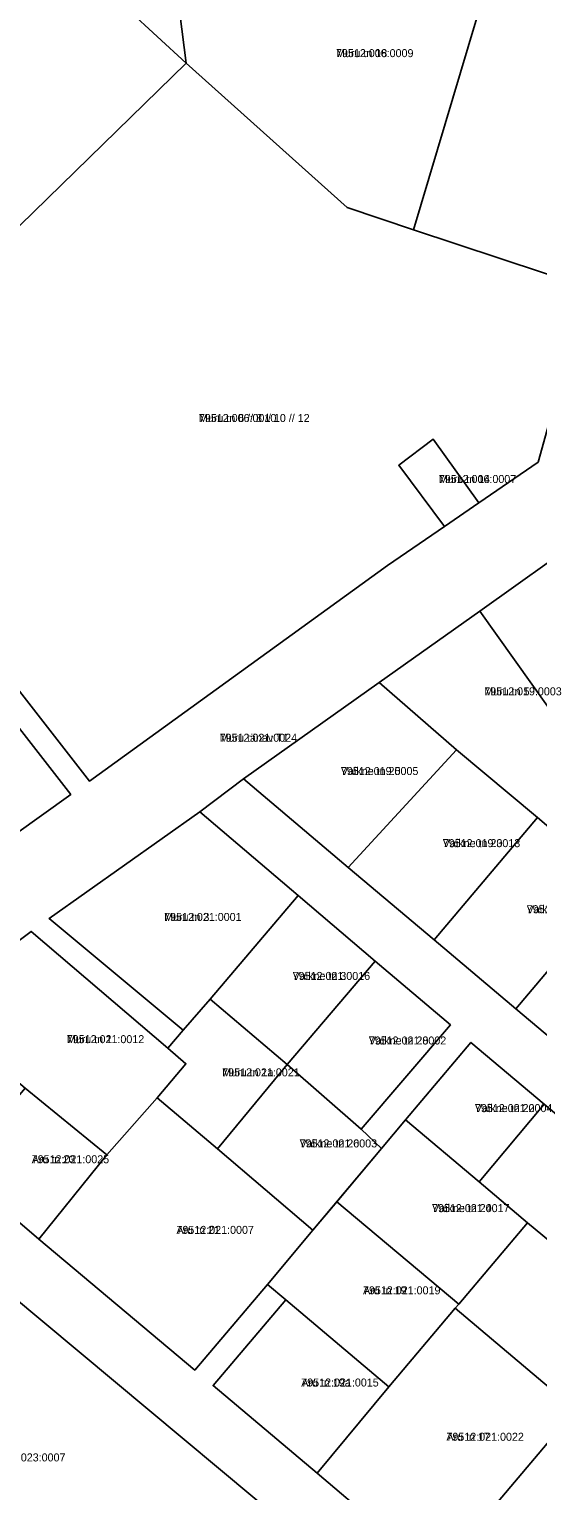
# Model space of a CAD drawing. Extents: x 643847 to 663718, y 6468443 to 6482775.
# Drawn here: x 658711.8 to 658807.1, y 6476111.2 to 6476385.2 of the extents above; entities that cross this region are included whole.
import ezdxf

# ---------------------------------------------------------------- set-up
doc = ezdxf.new("R2010")
doc.units = 0
for name, color, linetype in [('L_AADRESS', 7, 'Continuous'), ('PIIR', 7, 'Continuous'), ('TUNNUS', 7, 'Continuous')]:
    doc.layers.add(name, color=color, linetype=linetype)

msp = doc.modelspace()

# ---------------------------------------------------------------- linework, layer by layer
at = {"layer": 'PIIR'}
for points in [[(658694.61, 6476508.81), (658742.03, 6476447.68), (658705.03, 6476411.91), (658730.39, 6476388.84), (658741.2, 6476378.87), (658702.22, 6476340.82), (658669.18, 6476300.94), (658645.14, 6476276.02), (658625.66, 6476259.03), (658630.47, 6476251.52), (658498.12, 6476144.59), (658431.65, 6476226.37), (658565.94, 6476328.23), (658522.88, 6476382.51)], [(658740.05, 6476388.17), (658740.32, 6476394.9), (658754.1, 6476411.09), (658798.52, 6476397.02), (658783.83, 6476347.63), (658771.4, 6476351.78), (658741.2, 6476378.87)], [(658816.24, 6476336.84), (658783.83, 6476347.63), (658798.52, 6476397.02), (658830.16, 6476387.01)], [(658807.15, 6476304.08), (658796.04, 6476296.44), (658787.48, 6476308.37), (658781.04, 6476303.49), (658789.59, 6476292), (658778.9, 6476284.66), (658723.1, 6476244.28), (658704.24, 6476268.45), (658682.65, 6476292.75), (658669.18, 6476300.94), (658702.22, 6476340.82), (658741.2, 6476378.87), (658771.4, 6476351.78), (658783.83, 6476347.63), (658816.24, 6476336.84)], [(658781.04, 6476303.49), (658787.48, 6476308.37), (658796.04, 6476296.44), (658789.59, 6476292)], [(658832.27, 6476267.42), (658812.48, 6476253.32), (658796.22, 6476276.12), (658816.02, 6476290.23)], [(658777.4, 6476262.77), (658796.22, 6476276.12), (658812.48, 6476253.32), (658816.73, 6476247.32), (658809.17, 6476235.61), (658807.04, 6476237.42), (658791.83, 6476250.15)], [(658698.88, 6476226.94), (658676.3, 6476248.19), (658700.61, 6476266.18), (658719.62, 6476241.77)], [(658751.94, 6476244.7), (658777.4, 6476262.77), (658791.83, 6476250.15), (658771.55, 6476228.05)], [(658771.55, 6476228.05), (658791.83, 6476250.15), (658807.04, 6476237.42), (658787.69, 6476214.5)], [(658743.76, 6476238.51), (658762.17, 6476222.81), (658745.71, 6476203.42), (658740.65, 6476197.61), (658715.54, 6476218.5)], [(658802.97, 6476201.59), (658787.69, 6476214.5), (658807.04, 6476237.42), (658809.17, 6476235.61), (658822.32, 6476224.51)], [(658802.97, 6476201.59), (658822.32, 6476224.51), (658832.21, 6476216.17), (658837.61, 6476211.6), (658818.25, 6476188.69)], [(658776.64, 6476210.53), (658760.14, 6476191.15), (658745.71, 6476203.42), (658762.17, 6476222.81)], [(658712.17, 6476216.1), (658737.79, 6476194.24), (658741.18, 6476191.29), (658735.81, 6476184.93), (658726.35, 6476174.2), (658711.06, 6476186.69), (658695.98, 6476199.39), (658709.42, 6476214)], [(658790.72, 6476198.56), (658774, 6476179.02), (658760.14, 6476191.15), (658776.64, 6476210.53)], [(658740.65, 6476197.61), (658745.71, 6476203.42), (658760.14, 6476191.15), (658747.12, 6476175.32), (658735.81, 6476184.93), (658741.18, 6476191.29), (658737.79, 6476194.24)], [(658808.3, 6476183.7), (658796.07, 6476169.17), (658782.32, 6476180.75), (658794.54, 6476195.3)], [(658777.82, 6476175.4), (658764.96, 6476160.08), (658747.12, 6476175.32), (658760.14, 6476191.15), (658774, 6476179.02)], [(658713.65, 6476158.44), (658698.24, 6476171.62), (658711.06, 6476186.69), (658726.35, 6476174.2)], [(658713.65, 6476158.44), (658726.35, 6476174.2), (658735.81, 6476184.93), (658747.12, 6476175.32), (658764.96, 6476160.08), (658756.44, 6476149.93), (658742.83, 6476133.87)], [(658821.68, 6476172.41), (658809.43, 6476157.89), (658805.17, 6476161.49), (658796.07, 6476169.17), (658808.3, 6476183.7)], [(658796.07, 6476169.17), (658805.17, 6476161.49), (658792.27, 6476146.21), (658769.44, 6476165.42), (658777.82, 6476175.4), (658782.32, 6476180.75)], [(658675.39, 6476175.54), (658766.92, 6476099.04), (658732.4, 6476057.97), (658639.16, 6476136.4)], [(658756.44, 6476149.93), (658764.96, 6476160.08), (658769.44, 6476165.42), (658792.27, 6476146.21), (658791.62, 6476145.45), (658779.17, 6476130.72), (658759.87, 6476147.03)], [(658809.23, 6476130.59), (658791.62, 6476145.45), (658792.27, 6476146.21), (658805.17, 6476161.49), (658809.43, 6476157.89), (658822.79, 6476146.62)], [(658746.27, 6476130.97), (658759.87, 6476147.03), (658779.17, 6476130.72), (658765.75, 6476114.56)], [(658788.13, 6476095.56), (658765.75, 6476114.56), (658779.17, 6476130.72), (658791.62, 6476145.45), (658809.23, 6476130.59), (658814.19, 6476126.46), (658808.81, 6476120.09)], [(658788.13, 6476095.56), (658808.81, 6476120.09), (658824.63, 6476106.64), (658804.08, 6476082.02)]]:
    msp.add_lwpolyline(points, close=True, dxfattribs=at)
for points in [[(658850.83, 6476401.99), (658845.3, 6476380.72), (658843.72, 6476373.44), (658837.52, 6476351.88), (658832.72, 6476337.45), (658824.63, 6476308.73), (658825.28, 6476296.37), (658816.02, 6476290.23), (658796.22, 6476276.12), (658777.4, 6476262.77), (658751.94, 6476244.7), (658743.76, 6476238.51), (658715.54, 6476218.5), (658740.65, 6476197.61), (658737.79, 6476194.24), (658712.17, 6476216.1), (658709.42, 6476214)], [(658740.05, 6476388.17), (658741.2, 6476378.87), (658730.39, 6476388.84)], [(658704.24, 6476268.45), (658723.1, 6476244.28), (658778.9, 6476284.66), (658789.59, 6476292), (658796.04, 6476296.44), (658807.15, 6476304.08), (658816.24, 6476336.84), (658830.16, 6476387.01)], [(658698.88, 6476226.94), (658719.62, 6476241.77), (658700.61, 6476266.18)], [(658808.3, 6476183.7), (658794.54, 6476195.3), (658782.32, 6476180.75), (658777.82, 6476175.4), (658774, 6476179.02), (658790.72, 6476198.56), (658776.64, 6476210.53), (658762.17, 6476222.81), (658743.76, 6476238.51), (658751.94, 6476244.7), (658771.55, 6476228.05), (658787.69, 6476214.5), (658802.97, 6476201.59), (658818.25, 6476188.69)], [(658766.92, 6476099.04), (658675.39, 6476175.54), (658682.82, 6476184.82), (658698.24, 6476171.62), (658713.65, 6476158.44), (658742.83, 6476133.87), (658756.44, 6476149.93), (658759.87, 6476147.03), (658746.27, 6476130.97), (658765.75, 6476114.56), (658788.13, 6476095.56)]]:
    msp.add_lwpolyline(points, dxfattribs=at)

# ---------------------------------------------------------------- texts
at = {"layer": 'L_AADRESS'}
for s, p in [('Muru tn 18', (658769.29, 6476379.98)), ('Muru tn 6 // 8 // 10 // 12', (658743.61, 6476311.58)), ('Muru tn 14', (658788.54, 6476300.15)), ('Muru tn 5', (658797.06, 6476260.35)), ('Muru tänav T1', (658747.5, 6476251.65)), ('Vaikne tn 25', (658770.21, 6476245.41)), ('Vaikne tn 23', (658789.29, 6476231.89)), ('Vaikne tn 21', (658805, 6476219.51)), ('Muru tn 3', (658737.1, 6476218.06)), ('Vaikne tn 30', (658761.18, 6476207)), ('Muru tn 1', (658718.87, 6476195.15)), ('Vaikne tn 28', (658775.43, 6476194.9)), ('Muru tn 1a', (658747.98, 6476188.93)), ('Vaikne tn 22', (658795.31, 6476182.23)), ('Vaikne tn 26', (658762.48, 6476175.61)), ('Aru tn 23', (658712.3, 6476172.64)), ('Vaikne tn 24', (658787.28, 6476163.48)), ('Aru tn 21', (658739.41, 6476159.4)), ('Aru tn 19', (658774.35, 6476148.07)), ('Aru tn 19a', (658762.78, 6476130.79)), ('Aru tn 17', (658789.97, 6476120.62))]:
    msp.add_text(s, height=1.5, dxfattribs=at).set_placement(p)
at = {"layer": 'TUNNUS'}
for s, p in [('79512:006:0009', (658769.29, 6476379.98)), ('79512:006:0010', (658743.61, 6476311.58)), ('79512:006:0007', (658788.54, 6476300.15)), ('79512:019:0003', (658797.06, 6476260.35)), ('79512:021:0024', (658747.5, 6476251.65)), ('79512:019:0005', (658770.21, 6476245.41)), ('79512:019:0013', (658789.29, 6476231.89)), ('79512:019:0019', (658805, 6476219.51)), ('79512:021:0001', (658737.1, 6476218.06)), ('79512:021:0016', (658761.18, 6476207)), ('79512:021:0012', (658718.87, 6476195.15)), ('79512:021:0002', (658775.43, 6476194.9)), ('79512:021:0021', (658747.98, 6476188.93)), ('79512:021:0004', (658795.31, 6476182.23)), ('79512:021:0003', (658762.48, 6476175.61)), ('79512:021:0025', (658712.3, 6476172.64)), ('79512:021:0017', (658787.28, 6476163.48)), ('79512:021:0007', (658739.41, 6476159.4)), ('79512:021:0019', (658774.35, 6476148.07)), ('79512:021:0015', (658762.78, 6476130.79)), ('79512:021:0022', (658789.97, 6476120.62)), ('79512:023:0007', (658704.12, 6476116.75))]:
    msp.add_text(s, height=1.5, dxfattribs=at).set_placement(p)

doc.saveas('drawing.dxf')
